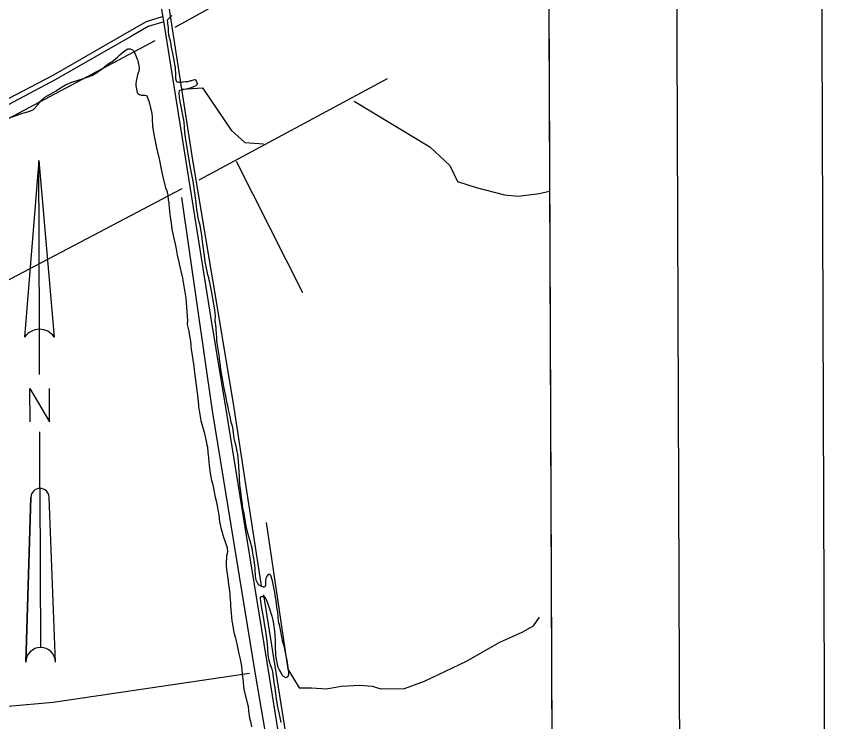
# Model space of a CAD drawing. Extents: x 3392644 to 3430565, y 576657 to 602123.
# Drawn here: x 3425267 to 3429981, y 594908 to 598963 of the extents above; entities that cross this region are included whole.
import ezdxf

# ---------------------------------------------------------------- set-up
doc = ezdxf.new("R2010")
doc.units = 0
for name, color, linetype in [('G-ANNO-NPLT', 7, 'Continuous'), ('V-ANNO-SYMB', 7, 'Continuous'), ('V-GRID-FRAM', 7, 'Continuous'), ('V-ROAD-CNTR', 7, 'Continuous'), ('V-SITE-VEGE', 7, 'Continuous'), ('V-TOPO-SHOR', 7, 'Continuous')]:
    doc.layers.add(name, color=color, linetype=linetype)

msp = doc.modelspace()

# ---------------------------------------------------------------- linework, layer by layer
at = {"layer": 'G-ANNO-NPLT'}
msp.add_lwpolyline([(3393314.9, 577240), (3429981.3, 577373.3), (3429893.5, 601539.8), (3393227, 601406.5)], close=True, dxfattribs=at)
at = {"layer": 'V-ANNO-SYMB'}
for p, q in [((3425395.7, 598134), (3425314.4, 597118.7)), ((3425395.7, 598134), (3425484.4, 597119.3)), ((3425399.2, 597164), (3425395.7, 598134)), ((3425395.7, 598134), (3425484.4, 597119.3)), ((3425399.2, 597164), (3425395.7, 598134)), ((3425400.2, 596904), (3425399.2, 597164)), ((3425402.5, 596249), (3425401.4, 596574)), ((3425402.5, 596249), (3425405.9, 595334)), ((3425402.5, 596249), (3425405.9, 595334)), ((3425321.2, 595248.7), (3425350.7, 596196.8)), ((3425350.7, 596196.8), (3425321.2, 595248.7)), ((3425491.2, 595249.3), (3425454.7, 596197.2))]:
    msp.add_line(p, q, dxfattribs=at)
for points in [[(3396062.7, 577875.1), (3429145.7, 577995.3), (3429062.4, 600911.8), (3395979.4, 600791.5), (3396062.7, 577875.1)], [(3425345.2, 596631.8), (3425344.5, 596823.8), (3425457.2, 596632.2), (3425456.5, 596824.2)]]:
    msp.add_lwpolyline(points, dxfattribs=at)
for centre, radius, start, end in [((3425399.6, 597061.2), 102.8, 90.2083, 146.0028), ((3425399.6, 597061.2), 102.8, 34.4138, 90.2083), ((3425399.6, 597061.2), 102.8, 34.4138, 90.1971), ((3425402.7, 596197), 52, 90.205, 180.2083), ((3425402.7, 596197), 52, 90.2116, 180.2083), ((3425402.7, 596197), 52, 0.2083, 90.2116), ((3425406.2, 595249), 85, 90.2083, 180.2083), ((3425406.2, 595249), 85, 90.2083, 180.2083), ((3425406.2, 595249), 85, 0.2083, 90.2083), ((3425406.2, 595249), 85, 0.2083, 90.2083)]:
    msp.add_arc(centre, radius, start, end, dxfattribs=at)
at = {"layer": 'V-GRID-FRAM'}
msp.add_lwpolyline([(3396720.3, 600227.7), (3428325.7, 600342.6), (3428399.7, 582159.3), (3396778.5, 582044.3), (3396720.3, 600227.7)], dxfattribs=at)
at = {"layer": 'V-ROAD-CNTR'}
for points in [[(3425882.4, 600336.8), (3425930.8, 600024.1), (3426008.9, 599555.7), (3426110.7, 598946.8), (3426237.8, 598152.6), (3426384.1, 597236.9), (3426477, 596668.1), (3426582.2, 596025.6), (3426705, 595272.5), (3426807.6, 594628.4), (3426863.4, 594261)], [(3426106.6, 598959.9), (3426013.6, 598931.8), (3425915.1, 598875.6), (3425476.3, 598623.9), (3425175.5, 598466.1), (3424917.3, 598321.3), (3424786.2, 598250.9)], [(3426115.3, 598931.2), (3426025.6, 598904.1), (3425930, 598849.5), (3425490.7, 598597.6), (3425189.8, 598439.8), (3425116.5, 598398.5), (3425088.3, 598382.2), (3424931.8, 598295), (3424796.7, 598222.5)]]:
    msp.add_lwpolyline(points, dxfattribs=at)
at = {"layer": 'V-SITE-VEGE'}
for p, q in [((3428327.1, 599999.1), (3428365.4, 590579.2)), ((3426136, 598942.2), (3426161.6, 598967.4)), ((3426136, 598940.2), (3426136, 598942.2)), ((3426137.6, 598931.6), (3426136, 598940.2)), ((3426138.8, 598926.9), (3426137.6, 598931.6)), ((3426139.2, 598922.1), (3426138.8, 598926.9)), ((3426140.9, 598908.3), (3426139.2, 598922.1)), ((3426142.1, 598900), (3426140.9, 598908.3)), ((3426142.5, 598891.8), (3426142.1, 598900)), ((3426143, 598887.4), (3426142.5, 598891.8)), ((3426143, 598882.3), (3426143, 598887.4)), ((3426142.6, 598879.9), (3426143, 598882.3)), ((3426143.9, 598854.3), (3426142.6, 598879.9)), ((3426149.1, 598834.6), (3426143.9, 598854.3)), ((3426153.5, 598820), (3426149.1, 598834.6)), ((3426155.1, 598813.4), (3426153.5, 598820)), ((3426160.4, 598783.8), (3426155.1, 598813.4)), ((3426165.3, 598759.8), (3426160.4, 598783.8)), ((3426167.3, 598751.1), (3426165.3, 598759.8)), ((3426177.4, 598699.1), (3426167.3, 598751.1)), ((3426181, 598675.4), (3426177.4, 598699.1)), ((3426182.7, 598668.4), (3426181, 598675.4)), ((3426184.4, 598625.4), (3426182.7, 598668.4)), ((3426184.5, 598615.9), (3426184.4, 598625.4)), ((3426184.9, 598604.5), (3426184.5, 598615.9)), ((3426188.2, 598590.7), (3426184.9, 598604.5)), ((3426190.5, 598587.5), (3426188.2, 598590.7)), ((3426192.9, 598585.6), (3426190.5, 598587.5)), ((3426198.4, 598584), (3426192.9, 598585.6)), ((3426204.4, 598582.9), (3426198.4, 598584)), ((3426210.7, 598583.3), (3426204.4, 598582.9)), ((3426220.1, 598584.1), (3426210.7, 598583.3)), ((3426223.3, 598584.5), (3426220.1, 598584.1)), ((3426226, 598584.6), (3426223.3, 598584.5)), ((3426240.2, 598585.8), (3426226, 598584.6)), ((3426248.5, 598586.6), (3426240.2, 598585.8)), ((3426254.4, 598587.5), (3426248.5, 598586.6)), ((3426268.2, 598591.5), (3426254.4, 598587.5)), ((3426273.7, 598592.7), (3426268.2, 598591.5)), ((3426278.4, 598595.1), (3426273.7, 598592.7)), ((3426274.7, 598554.4), (3426297.5, 598563.6)), ((3426291.4, 598598.7), (3426278.4, 598595.1)), ((3426298.5, 598597.5), (3426291.4, 598598.7)), ((3426297.5, 598563.6), (3426302.2, 598566.4)), ((3426301.7, 598593.6), (3426298.5, 598597.5)), ((3426309.7, 598575.9), (3426301.7, 598593.6)), ((3426302.2, 598566.4), (3426306.2, 598569.6)), ((3426306.2, 598569.6), (3426309.7, 598573.5)), ((3426309.7, 598573.5), (3426309.7, 598575.9)), ((3426203.9, 598521.8), (3426205.4, 598536)), ((3426203.9, 598515.1), (3426203.9, 598521.8)), ((3426204.3, 598513.1), (3426203.9, 598515.1)), ((3426205.5, 598505.2), (3426204.3, 598513.1)), ((3426205.4, 598536), (3426207.3, 598537.9)), ((3426207.3, 598537.9), (3426223.5, 598540)), ((3426223.5, 598540), (3426232.2, 598544)), ((3426232.2, 598544), (3426252.6, 598549.2)), ((3426252.6, 598549.2), (3426266, 598551.6)), ((3426266, 598551.6), (3426274.7, 598554.4)), ((3426206.4, 598494.2), (3426205.5, 598505.2)), ((3426214, 598454), (3426206.4, 598494.2)), ((3426230.2, 598366.5), (3426214, 598454)), ((3426232.3, 598356.3), (3426230.2, 598366.5)), ((3426236.9, 598294.4), (3426232.3, 598356.3)), ((3426240.6, 598266), (3426236.9, 598294.4)), ((3426247.1, 598220.3), (3426240.6, 598266)), ((3426262.9, 598124.9), (3426247.1, 598220.3)), ((3426271.4, 598082), (3426262.9, 598124.9)), ((3426283.2, 598016.2), (3426271.4, 598082)), ((3426289.3, 597975.2), (3426283.2, 598016.2)), ((3426302.3, 597892.8), (3426289.3, 597975.2)), ((3426302.8, 597870.7), (3426302.3, 597892.8)), ((3426303.2, 597867.2), (3426302.8, 597870.7)), ((3426304.4, 597858.5), (3426303.2, 597867.2)), ((3426306.1, 597851.8), (3426304.4, 597858.5)), ((3426308.1, 597838.4), (3426306.1, 597851.8)), ((3426308.9, 597829.8), (3426308.1, 597838.4)), ((3426310.1, 597825), (3426308.9, 597829.8)), ((3426311.8, 597814.8), (3426310.1, 597825)), ((3426319.4, 597780.5), (3426311.8, 597814.8)), ((3426323.8, 597762.4), (3426319.4, 597780.5)), ((3426335.2, 597691.8), (3426323.8, 597762.4)), ((3426336, 597683.2), (3426335.2, 597691.8)), ((3426347.5, 597599.2), (3426336, 597683.2)), ((3426349.1, 597587), (3426347.5, 597599.2)), ((3426353.2, 597551.1), (3426349.1, 597587)), ((3426369.4, 597477.1), (3426353.2, 597551.1)), ((3426373.4, 597459.8), (3426369.4, 597477.1)), ((3426385.5, 597403.4), (3426373.4, 597459.8)), ((3426389.5, 597384.1), (3426385.5, 597403.4)), ((3426403.7, 597308.9), (3426389.5, 597384.1)), ((3426408.2, 597276.1), (3426403.7, 597308.9)), ((3426411.9, 597237.5), (3426408.2, 597276.1)), ((3426411.2, 597219), (3426411.9, 597237.5)), ((3426410.5, 597212.7), (3426411.2, 597219)), ((3426411.3, 597208.3), (3426410.5, 597212.7)), ((3426412.1, 597202.8), (3426411.3, 597208.3)), ((3426414.1, 597184.7), (3426412.1, 597202.8)), ((3426416.2, 597172.1), (3426414.1, 597184.7)), ((3426417.4, 597162.6), (3426416.2, 597172.1)), ((3426420, 597116.9), (3426417.4, 597162.6)), ((3426420.5, 597102.7), (3426420, 597116.9)), ((3426420.9, 597096), (3426420.5, 597102.7)), ((3426433.1, 597014.4), (3426420.9, 597096)), ((3426437.2, 596978.5), (3426433.1, 597014.4)), ((3426440.9, 596957.3), (3426437.2, 596978.5)), ((3426441.7, 596949.8), (3426440.9, 596957.3)), ((3426444.1, 596934.4), (3426441.7, 596949.8)), ((3426449.8, 596900.1), (3426444.1, 596934.4)), ((3426453.9, 596880), (3426449.8, 596900.1)), ((3426459.1, 596845.7), (3426453.9, 596880)), ((3426461.2, 596833.9), (3426459.1, 596845.7)), ((3426475.3, 596759.8), (3426461.2, 596833.9)), ((3426480.2, 596737.4), (3426475.3, 596759.8)), ((3426485.4, 596715.3), (3426480.2, 596737.4)), ((3426490.2, 596693.7), (3426485.4, 596715.3)), ((3426496.3, 596661.4), (3426490.2, 596693.7)), ((3426503.6, 596628.7), (3426496.3, 596661.4)), ((3426510, 596607), (3426503.6, 596628.7)), ((3426514, 596587.3), (3426510, 596607)), ((3426516.9, 596565.6), (3426514, 596587.3)), ((3426518.9, 596554.6), (3426516.9, 596565.6)), ((3426518.9, 596549.5), (3426518.9, 596554.6)), ((3426520.6, 596537.2), (3426518.9, 596549.5)), ((3426522.6, 596525.4), (3426520.6, 596537.2)), ((3426531, 596491.5), (3426522.6, 596525.4)), ((3426536.3, 596471.1), (3426531, 596491.5)), ((3426540.3, 596443.5), (3426536.3, 596471.1)), ((3426546.2, 596380.4), (3426540.3, 596443.5)), ((3426548.7, 596341), (3426546.2, 596380.4)), ((3426550, 596324), (3426548.7, 596341)), ((3426551.7, 596298), (3426550, 596324)), ((3426555, 596253.5), (3426551.7, 596298)), ((3426557.5, 596235.3), (3426555, 596253.5)), ((3426560.8, 596207.4), (3426557.5, 596235.3)), ((3426567.3, 596158.1), (3426560.8, 596207.4)), ((3426569, 596147.5), (3426567.3, 596158.1)), ((3426577, 596105.3), (3426569, 596147.5)), ((3426589.6, 596031.2), (3426577, 596105.3)), ((3426598.5, 595991.8), (3426589.6, 596031.2)), ((3426602.1, 595978), (3426598.5, 595991.8)), ((3426613.7, 595938.7), (3426602.1, 595978)), ((3426623.4, 595905.6), (3426613.7, 595938.7)), ((3426628.2, 595878.8), (3426623.4, 595905.6)), ((3426629.5, 595867), (3426628.2, 595878.8)), ((3426631.9, 595852.8), (3426629.5, 595867)), ((3426633.1, 595846.9), (3426631.9, 595852.8)), ((3426639.6, 595807.1), (3426633.1, 595846.9)), ((3426640.5, 595788.9), (3426639.6, 595807.1)), ((3426641.3, 595782.6), (3426640.5, 595788.9)), ((3426643.8, 595744), (3426641.3, 595782.6)), ((3426647.1, 595720.7), (3426643.8, 595744)), ((3426705, 595737.2), (3426700.3, 595721.8)), ((3426708.5, 595744.7), (3426705, 595737.2)), ((3426715.2, 595753), (3426708.5, 595744.7)), ((3426726.6, 595753), (3426715.2, 595753)), ((3426729.4, 595750.3), (3426726.6, 595753)), ((3426731.4, 595747.6), (3426729.4, 595750.3)), ((3426739.4, 595723.5), (3426731.4, 595747.6)), ((3426655.5, 595701.4), (3426647.1, 595720.7)), ((3426661.4, 595694.4), (3426655.5, 595701.4)), ((3426666.2, 595690.8), (3426661.4, 595694.4)), ((3426679.2, 595683.8), (3426666.2, 595690.8)), ((3426686.7, 595681.9), (3426679.2, 595683.8)), ((3426689.1, 595681.5), (3426686.7, 595681.9)), ((3426692.7, 595681.1), (3426689.1, 595681.5)), ((3426700.1, 595689), (3426692.7, 595681.1)), ((3426700.3, 595721.8), (3426699.6, 595714.3)), ((3426699.6, 595714.3), (3426700.9, 595696.1)), ((3426700.9, 595693.8), (3426700.1, 595689)), ((3426700.9, 595696.1), (3426700.9, 595693.8)), ((3426741, 595717.2), (3426739.4, 595723.5)), ((3426753.5, 595649.5), (3426741, 595717.2)), ((3426756.4, 595632.1), (3426753.5, 595649.5)), ((3426671.2, 595621.1), (3426674.4, 595626.6)), ((3426672.5, 595614.8), (3426671.2, 595621.1)), ((3426675, 595585.6), (3426672.5, 595614.8)), ((3426674.4, 595626.6), (3426678.3, 595627)), ((3426678.3, 595627), (3426687.4, 595627.8)), ((3426687.4, 595627.8), (3426690.5, 595626.7)), ((3426690.5, 595626.7), (3426693.3, 595625.1)), ((3426693.3, 595625.1), (3426703.2, 595612.9)), ((3426703.2, 595612.9), (3426706.8, 595606.6)), ((3426706.8, 595606.6), (3426710.4, 595596.4)), ((3426710.4, 595596.4), (3426720, 595567.7)), ((3426760.9, 595603.8), (3426756.4, 595632.1)), ((3426762.9, 595584), (3426760.9, 595603.8)), ((3426677.4, 595569.4), (3426675, 595585.6)), ((3426690.4, 595498.5), (3426677.4, 595569.4)), ((3426720, 595567.7), (3426736.4, 595514.5)), ((3426767.4, 595554.9), (3426762.9, 595584)), ((3426770.6, 595536.4), (3426767.4, 595554.9)), ((3426694.8, 595470.9), (3426690.4, 595498.5)), ((3426736.4, 595514.5), (3426740.1, 595498.7)), ((3426740.1, 595498.7), (3426743.7, 595481.8)), ((3426776, 595484.3), (3426770.6, 595536.4)), ((3426701.8, 595427.2), (3426694.8, 595470.9)), ((3426743.7, 595481.8), (3426748.5, 595455.4)), ((3426748.5, 595455.4), (3426751.8, 595428.2)), ((3426782.5, 595456), (3426776, 595484.3)), ((3426784.5, 595446.5), (3426782.5, 595456)), ((3426794.6, 595395.3), (3426784.5, 595446.5)), ((3426703.8, 595412.6), (3426701.8, 595427.2)), ((3426711.6, 595354.3), (3426703.8, 595412.6)), ((3426751.8, 595428.2), (3426754.3, 595402.6)), ((3426754.3, 595402.6), (3426755.6, 595379.3)), ((3426714.5, 595326.7), (3426711.6, 595354.3)), ((3426755.6, 595379.3), (3426755.8, 595340.3)), ((3426801, 595363.8), (3426794.6, 595395.3)), ((3426807.1, 595342.9), (3426801, 595363.8)), ((3426716.6, 595289.6), (3426714.5, 595326.7)), ((3426755.8, 595340.3), (3426756.6, 595327.7)), ((3426756.6, 595327.7), (3426757.9, 595304)), ((3426817.5, 595294.8), (3426807.1, 595342.9)), ((3426717.4, 595282.5), (3426716.6, 595289.6)), ((3426717.4, 595280.2), (3426717.4, 595282.5)), ((3426720.3, 595268.7), (3426717.4, 595280.2)), ((3426722.3, 595259.3), (3426720.3, 595268.7)), ((3426731.9, 595229), (3426722.3, 595259.3)), ((3426757.9, 595304), (3426758.8, 595293.4)), ((3426758.8, 595293.4), (3426760.4, 595276.4)), ((3426760.4, 595276.4), (3426769.8, 595227.2)), ((3426823.6, 595268), (3426817.5, 595294.8)), ((3426824.4, 595259.8), (3426823.6, 595268)), ((3426834.2, 595192.4), (3426824.4, 595259.8)), ((3426737.9, 595209.3), (3426731.9, 595229)), ((3426769.8, 595227.2), (3426771.4, 595220.5)), ((3426771.4, 595220.5), (3426776.5, 595209.1)), ((3426741.9, 595193.9), (3426737.9, 595209.3)), ((3426748.4, 595149.8), (3426741.9, 595193.9)), ((3426776.5, 595209.1), (3426780.9, 595200.8)), ((3426780.9, 595200.8), (3426794.4, 595178)), ((3426794.4, 595178), (3426796.8, 595174.5)), ((3426796.8, 595174.5), (3426798.4, 595172.9)), ((3426798.4, 595172.9), (3426802, 595169.8)), ((3426802, 595169.8), (3426809.5, 595164.7)), ((3426809.5, 595164.7), (3426811.5, 595163.9)), ((3426811.5, 595163.9), (3426817, 595162.3)), ((3426821.3, 595162.7), (3426830.8, 595169.5)), ((3426830.8, 595169.5), (3426834.3, 595180.9)), ((3426834.3, 595180.9), (3426834.2, 595192.4)), ((3426752.5, 595121.4), (3426748.4, 595149.8)), ((3426755.4, 595101.7), (3426752.5, 595121.4)), ((3426817, 595162.3), (3426821.3, 595162.7)), ((3426763.6, 595036.7), (3426755.4, 595101.7)), ((3426767.2, 595018.1), (3426763.6, 595036.7)), ((3426770.4, 595000), (3426767.2, 595018.1)), ((3426783.7, 594940.1), (3426770.4, 595000)), ((3426787.4, 594921.2), (3426783.7, 594940.1)), ((3426790.6, 594901.9), (3426787.4, 594921.2))]:
    msp.add_line(p, q, dxfattribs=at)
for points in [[(3425216.3, 598376.6), (3425298.2, 598403.8), (3425343.9, 598417.5), (3425364.7, 598427.4), (3425389, 598452), (3425403.5, 598473.4), (3425430.6, 598499.1), (3425495.1, 598534.9), (3425519.9, 598551.6), (3425548.6, 598569.1), (3425585.2, 598585.1), (3425653.3, 598606.3), (3425701.4, 598623.1), (3425705.7, 598625.1), (3425733.6, 598642.9), (3425744.6, 598650.9), (3425759.5, 598661.2), (3425785.9, 598682.2), (3425795.7, 598689.4), (3425811, 598699.7), (3425815.7, 598702.5), (3425848.3, 598729.1), (3425859.3, 598739.8), (3425875.4, 598753.3), (3425898.2, 598771.5), (3425907.3, 598775.5), (3425912.4, 598776.3), (3425921.9, 598776.7), (3425934.5, 598770.5), (3425940.1, 598764.6), (3425948, 598750.8), (3425961.6, 598716.2), (3425965.6, 598708.7), (3425967.6, 598696.5), (3425969.2, 598689.8), (3425973.3, 598667.8), (3425973.3, 598654), (3425967.5, 598638.5), (3425964, 598627.5), (3425961.7, 598616.8), (3425955.5, 598591.2), (3425954.8, 598575), (3425954.8, 598563.2), (3425957.3, 598544.6), (3425959.3, 598534.8), (3425962.5, 598525.7), (3425965.3, 598521.8), (3425966.5, 598519.8), (3425974.8, 598513.6), (3425984.7, 598509.7), (3425995.3, 598509.3), (3426006.3, 598509.4), (3426013.8, 598508.6), (3426016.6, 598505.5), (3426030.2, 598468.9), (3426040.6, 598428.7), (3426045.5, 598405.1), (3426047.6, 598385.3), (3426048, 598373.1), (3426051, 598331.7), (3426057.9, 598282.9), (3426065.2, 598246.2), (3426074, 598207.6), (3426088.2, 598143.4), (3426102.7, 598074.5), (3426112.3, 598033.5), (3426122.4, 597985.4)], [(3426122.4, 597985.4), (3426124.5, 597974.4), (3426132.4, 597961.4), (3426137.2, 597942.5), (3426138, 597935.8), (3426140.9, 597907.8), (3426144.6, 597891.7), (3426145, 597881), (3426146.7, 597866.8), (3426148.8, 597841.2), (3426152, 597811.3), (3426157, 597774.2), (3426161.9, 597740.3), (3426162.7, 597730.1), (3426184.8, 597635.1), (3426192.5, 597589.4), (3426199, 597556.7), (3426203.4, 597539.8), (3426222.8, 597458.2), (3426230.9, 597412.5), (3426241.8, 597343.2), (3426249.8, 597239.5), (3426250.7, 597211.9), (3426250.1, 597192.2), (3426259.7, 597153.6), (3426263.4, 597126.8), (3426268.3, 597096), (3426269.9, 597074.4), (3426271.2, 597065.7), (3426272, 597049.1), (3426287.1, 596951), (3426292, 596913.2), (3426302.2, 596841.8), (3426305.5, 596809.5), (3426306.7, 596799.3), (3426311.6, 596764.6), (3426313.7, 596746.5), (3426314.6, 596729.1), (3426314.6, 596720), (3426328.8, 596638.5), (3426337.3, 596604.2), (3426346.5, 596571.5), (3426361.8, 596511.2), (3426363, 596497.8), (3426365.8, 596486.4), (3426367.1, 596476.2), (3426368.7, 596465.9), (3426368.7, 596455.3), (3426372.8, 596426.1), (3426372.8, 596420.2), (3426375.4, 596381.6), (3426377.5, 596363), (3426381.1, 596336.6), (3426389.2, 596293.7), (3426394.8, 596277.2), (3426400, 596259.8), (3426411.4, 596198.8)], [(3426411.4, 596198.8), (3426416.6, 596176.7), (3426423, 596147.9), (3426428.7, 596114.4), (3426431.6, 596098.3), (3426434, 596074.2), (3426435.7, 596059.3), (3426443.8, 596022.6), (3426450.6, 595997.8), (3426455.4, 595979.7), (3426472.6, 595929.3), (3426478.6, 595913.2), (3426479.4, 595910.4), (3426480.6, 595900.6), (3426481.5, 595889.9), (3426479.2, 595873.3), (3426476.1, 595863.9), (3426475.3, 595859.1), (3426474.3, 595818.1), (3426474.8, 595804.7), (3426476.1, 595781.8), (3426485.4, 595719.2), (3426486.3, 595711.7), (3426494, 595658.5), (3426495.6, 595645.1), (3426496.1, 595625), (3426496.6, 595610.8), (3426498.3, 595589.1), (3426499.5, 595574.9), (3426500.8, 595550.8), (3426502.1, 595533.5), (3426505, 595505.9), (3426507, 595487.8), (3426510.3, 595469.7), (3426518.8, 595419.6), (3426526, 595396), (3426532.4, 595370), (3426535.3, 595355.8), (3426547.8, 595297.9), (3426554.6, 595267.6), (3426561.5, 595226.2), (3426564.8, 595203.7), (3426566.5, 595182), (3426568.9, 595165.5), (3426569.7, 595158), (3426571.8, 595131.2), (3426576.4, 595095.3), (3426595.7, 595015.7), (3426599.7, 594996.4), (3426602.2, 594969.2), (3426609.1, 594928.3), (3426613.9, 594908.2), (3426620, 594877.4)]]:
    msp.add_lwpolyline(points, dxfattribs=at)
at = {"layer": 'V-TOPO-SHOR'}
for p, q in [((3426181.3, 598901.3), (3428097.1, 599964.1)), ((3421759.2, 596546.1), (3426066.4, 598824.1)), ((3426318.5, 598022.5), (3427402.3, 598605.1)), ((3426532.4, 598130.4), (3426913.8, 597374.5))]:
    msp.add_line(p, q, dxfattribs=at)
for points in [[(3426677.1, 595687.7), (3426581.9, 596308.8), (3426516.1, 596737.3), (3426282.4, 598136.6), (3426106.8, 599264.8), (3426033.8, 599707.4), (3426133.5, 599779.2), (3426197.1, 599822.8)], [(3426223.7, 598543.6), (3426338, 598551.2), (3426503.2, 598308.9), (3426582.1, 598237.7), (3426689.2, 598231)], [(3427209.9, 598475.8), (3427646.6, 598213), (3427761.3, 598106.3), (3427804.5, 598013.6), (3427911.8, 597978.3), (3428076.3, 597936), (3428154.9, 597929.1), (3428276.3, 597943.9), (3428333.4, 597958.4)], [(3426218.7, 597972.1), (3424863.9, 597259.9), (3424507.4, 597072.9)], [(3426789.2, 594330.7), (3426643.2, 595180.3), (3426394.8, 596693.9), (3426218.9, 597922.1)], [(3426704.3, 596052.1), (3426828.8, 595209.6), (3426893.5, 595102.6), (3426965, 595102.9), (3427050.7, 595096.1), (3427136.4, 595110.7), (3427243.5, 595118.2), (3427315, 595111.3), (3427365, 595097.2), (3427500.8, 595097.7), (3427614.9, 595141), (3427857.4, 595256.2), (3428049.9, 595364), (3428178.3, 595421.6), (3428242.5, 595457.6), (3428278, 595507.7)], [(3427579.7, 590104.3), (3427382.2, 591353.8), (3427338.2, 591682.2), (3427308.8, 591896.4), (3427093.7, 593095.9), (3426991.2, 593781.3), (3426815.8, 594852.3), (3426691.5, 595637.7)], [(3424072.3, 594913.8), (3424565.1, 594937), (3424957.9, 594974.1), (3425479.3, 595018.9), (3426607.4, 595187.3)]]:
    msp.add_lwpolyline(points, dxfattribs=at)

doc.saveas('drawing.dxf')
